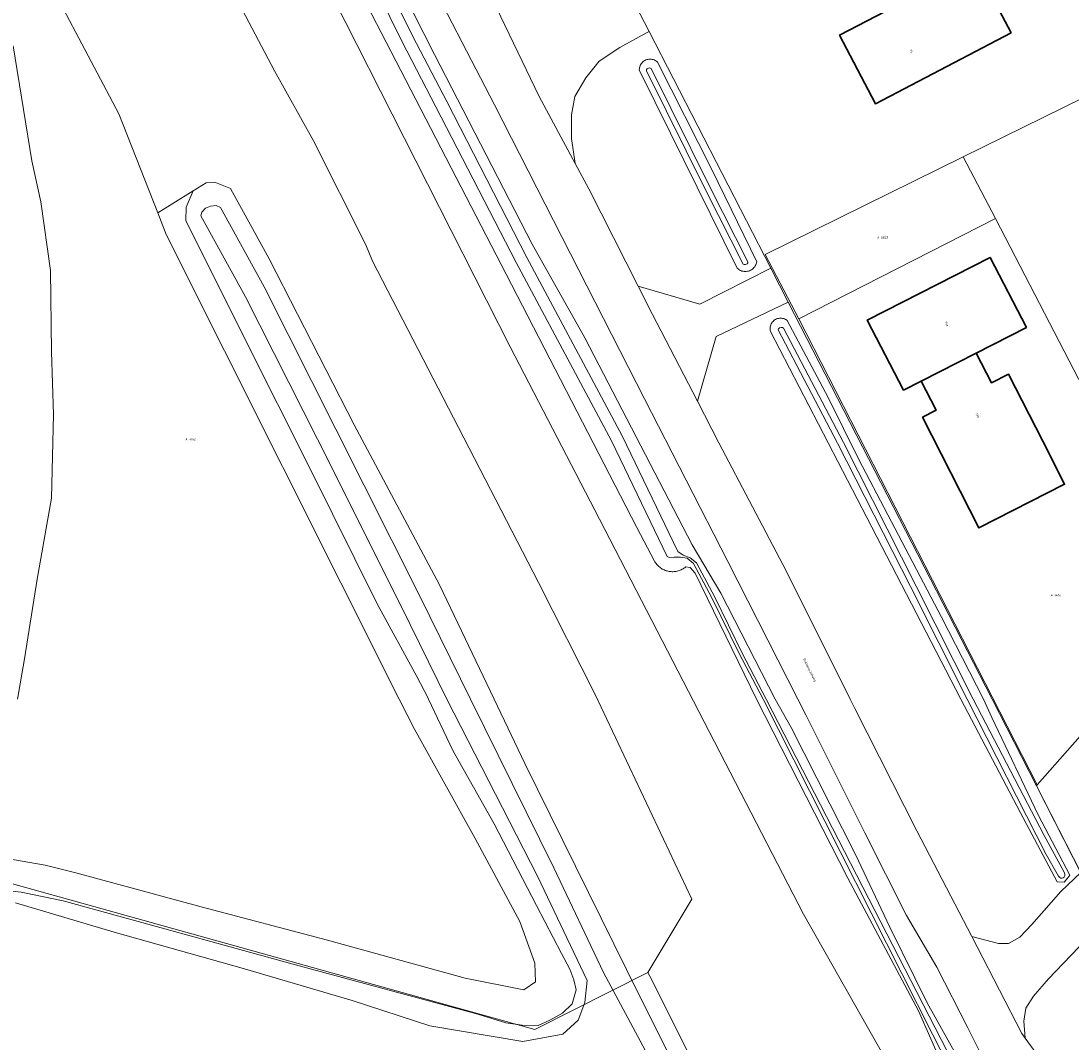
# Model space of a CAD drawing. Header units: metres. Extents: x 250001 to 257773, y 598992 to 609118.
# Tile 549 of 656: x 253215 to 253378, y 605947 to 606105. Entities that reach past the tile are written whole.
import ezdxf
from ezdxf.enums import TextEntityAlignment as Align
from ezdxf.lldxf.tags import DXFTag

# ---------------------------------------------------------------- set-up
doc = ezdxf.new("R2010")
doc.units = ezdxf.units.M
for name, color, linetype, lineweight in [('B-WE-GR-BOS_LOOF-GV', 252, 'Continuous', 13), ('B-WE-GR-GRAS-GV', 252, 'Continuous', 13), ('B-WE-GR-GROENVOORZIENING-GV', 252, 'Continuous', 18), ('B-WE-KG-GRENS_PERCEEL-G', 150, 'KG-PERCEEL', 18), ('B-WE-KG-GRENS_PERCEEL-S', 150, 'Continuous', 25), ('B-WE-OG-BEBOUWING-GV', 1, 'Continuous', 35), ('B-WE-OG-BEBOUWING-T18', 7, 'Continuous', 18), ('B-WE-OG-TERREIN_ERF-GV', 7, 'Continuous', 18), ('B-WE-OG-TOPOGRAFIE-T18', 2, 'Continuous', 18), ('B-WE-OG-WATER-GV', 252, 'Continuous', 18), ('B-WE-OG-WATER_SLOOT-GV', 252, 'Continuous', 18), ('B-WE-VH-VERHARDING_GESLOTEN-GV', 252, 'Continuous', 18), ('B-WE-VH-VERHARDING_OPEN-GV', 252, 'Continuous', 18), ('X-XX-AL-REFERENTIE-G', 7, 'Continuous', 18)]:
    doc.layers.add(name, color=color, linetype=linetype, lineweight=lineweight)
doc.styles.add('NLCS-ISO', font='NLCS-ISO.ttf')
doc.styles.add('NLCS-ISO-ANNOTATIEF-T18', font='NLCS-ISO.ttf', dxfattribs={"height": 1.8})
doc.styles.get("Standard").update_dxf_attribs({"font": 'NLCS-ISO.ttf'})
tags = doc.linetypes.add('KG-PERCEEL', pattern='A,5.5,-2,["P",Standard,S=1.8,R=0,X=-0.5,Y=-0.9],-2,5.5,-2,[5,NLCS.SHX,S=0.75,R=0,X=0,Y=0],-2', length=19).pattern_tags.tags
tags[6] = DXFTag(74, 10)

# ---------------------------------------------------------------- blocks, each defined once
blk = doc.blocks.new('SKG-PERCEELNUMMER-SO')
at = {"style": 'NLCS-ISO', "oblique": 10, "flags": 1}
blk.add_attdef('GEMEENTECODE', text='', height=1.8, dxfattribs=at).set_placement((0, 2.55), align=Align.MIDDLE_CENTER)
at = {"style": 'NLCS-ISO', "oblique": 10}
blk.add_attdef('SECTIE', text='', height=1.8, dxfattribs=at).set_placement((-0.5, 0), align=Align.MIDDLE_RIGHT)
blk.add_attdef('PERCEELNUMMER', text='', height=1.8, dxfattribs=at).set_placement((0.5, 0), align=Align.MIDDLE_LEFT)
blk = doc.blocks.new('BS2021-132-Xref-KAD-20210617')
at = {"layer": 'B-WE-KG-GRENS_PERCEEL-G', "flags": 128}
for points in [[(253312.182, 605957.553), (253319.013, 605968.951), (253304.061, 606000.591), (253295.214, 606018.123), (253282.827, 606042.188), (253269.43, 606067.991), (253268.404, 606070.516), (253260.295, 606086.693), (253254.219, 606097.545), (253248.222, 606108.969), (253242.798, 606118.592), (253235.226, 606130.841), (253231.12, 606137.837), (253225.578, 606146.151), (253221.506, 606152.189), (253217.857, 606157.097), (253213.83, 606162.27), (253209.378, 606166.801), (253205.358, 606171.371), (253202.192, 606174.576), (253198.406, 606177.625), (253193.497, 606181.108), (253189.223, 606184.063), (253156.512, 606204.844)], [(253439.232, 606122.644), (253361.165, 606084.18)], [(253361.165, 606084.18), (253330.416, 606069.03)], [(253366.134, 606074.604), (253361.165, 606084.18)], [(253335.614, 606059.052), (253366.134, 606074.604)], [(253366.134, 606074.604), (253379.101, 606049.61)], [(253330.416, 606069.03), (253335.614, 606059.052)], [(253372.647, 605986.677), (253354.053, 606022.998), (253335.614, 606059.052)], [(253372.647, 605986.677), (253390.706, 606007.149), (253397.268, 606014.594)], [(253387.15, 605957.947), (253381.085, 605969.772), (253372.5, 605986.511), (253372.647, 605986.677)], [(253312.182, 605957.553), (253294.65, 605948.71), (253212.26, 605971.65)], [(253470.56, 605649.139), (253457.9, 605674.94), (253446.08, 605697.87), (253436.54, 605715.57), (253422.18, 605744.18), (253415.72, 605756.15), (253408.6, 605770.75), (253388.75, 605809.41), (253366.24, 605852.73), (253337.08, 605908.04), (253312.5, 605956.97), (253312.182, 605957.553)]]:
    blk.add_lwpolyline(points, dxfattribs=at)
at = {"layer": 'B-WE-KG-GRENS_PERCEEL-S', "xscale": 0.2, "yscale": 0.2, "zscale": 0.2}
for p, values in [((253348.225, 606071.663), {'PERCEELNUMMER': '3823', 'SECTIE': 'A'}), ((253240.831, 606040.327), {'PERCEELNUMMER': '3182', 'SECTIE': 'A'}), ((253375.133, 606016.111), {'PERCEELNUMMER': '3410', 'SECTIE': 'A'})]:
    blk.add_blockref('SKG-PERCEELNUMMER-SO', p, dxfattribs=at).add_auto_attribs(values)
blk = doc.blocks.new('BS2021-132-Xref-BGT-GRIJS-20210617-aangepast')
at = {"layer": 'B-WE-GR-BOS_LOOF-GV', "flags": 128}
for points in [[(253213.692, 606101.414), (253216.58, 606083.57), (253217.97, 606077.2), (253219.49, 606066.54), (253219.61, 606053.9), (253219.92, 606044.16), (253219.65, 606031.19), (253217.42, 606018.6), (253215.44, 606006.27), (253214.37, 606000)], [(253208.445, 605975.963), (253218.65, 605974.21), (253223.42, 605973.04), (253242.85, 605967.72), (253262.48, 605962.54), (253283.82, 605956.67), (253292.96, 605954.87), (253294.74, 605956.09), (253294.66, 605958.99), (253292.3, 605965.45), (253285.38, 605978.34), (253275.96, 605995.34), (253273.62, 606000), (253237.42, 606072.15), (253236.113, 606075.499), (253230.103, 606090.893), (253215.729, 606118.059)]]:
    blk.add_lwpolyline(points, dxfattribs=at)
at = {"layer": 'B-WE-GR-GRAS-GV', "flags": 128}
for points in [[(253215.729, 606118.059), (253230.103, 606090.893), (253236.113, 606075.499), (253241.62, 606078.9), (253243.66, 606080.16), (253245.09, 606080.23), (253247.42, 606079.3), (253253.4, 606068.33), (253266.63, 606042.56), (253279.86, 606017.75), (253288.34, 606000), (253293.12, 605989.99), (253310.845, 605954.036), (253325.199, 605925.461), (253333.269, 605911.174), (253335.007, 605912.167), (253337.08, 605908.04), (253366.24, 605852.73), (253388.75, 605809.41), (253408.6, 605770.75), (253415.72, 605756.15), (253422.18, 605744.18), (253436.54, 605715.57), (253446.08, 605697.87)], [(253355.031, 605933.65), (253336.377, 605966.591), (253304.707, 606027.948), (253290.816, 606054.697), (253261.527, 606112.482)]]:
    blk.add_lwpolyline(points, dxfattribs=at)
at = {"layer": 'B-WE-GR-GROENVOORZIENING-GV', "flags": 128}
for points in [[(253261.527, 606112.482), (253290.816, 606054.697), (253304.707, 606027.948), (253336.377, 605966.591), (253355.031, 605933.65), (253355.824, 605927.379), (253354.909, 605925.621), (253354.543, 605924.682), (253361.14, 605911.503), (253367.49, 605900.929), (253373.128, 605894.915), (253405.513, 605831.494), (253443.058, 605759.025), (253471.315, 605703.224)], [(253492.45, 605694.81), (253484.29, 605710.86), (253474.42, 605730), (253458.59, 605760.76), (253443.2, 605790.92), (253434.16, 605808.71), (253423.726, 605829.259), (253385.046, 605904.692), (253383.37, 605903.858), (253367.181, 605938.281), (253361.884, 605948.952), (253357.032, 605958.396), (253352.35, 605966.4), (253345.87, 605979.25), (253336.73, 605997.54), (253335.47, 606000), (253324.6, 606021.37), (253311.65, 606046.64), (253300.19, 606069.12), (253288.4, 606092.25), (253276.74, 606114.77)], [(253263.976, 606129.876), (253279.089, 606100.096), (253294.22, 606070.638), (253302.398, 606056.106), (253319.089, 606023.967), (253323.502, 606016.455), (253331.952, 606000), (253334.467, 605995.574), (253344.416, 605975.873), (253349.734, 605964.566), (253355.566, 605952.86), (253360.026, 605944.865)], [(253358.027, 605942.922), (253354.196, 605951.603), (253343.218, 605972.217), (253329.042, 606000), (253319.554, 606019.557), (253318.784, 606020.403), (253318.085, 606020.527), (253318.05, 606020.497), (253317.923, 606020.399), (253317.792, 606020.307), (253317.655, 606020.222), (253317.515, 606020.144), (253317.371, 606020.073), (253317.224, 606020.01), (253317.074, 606019.953), (253316.921, 606019.905), (253316.766, 606019.863), (253316.609, 606019.83), (253316.45, 606019.805), (253316.291, 606019.787), (253316.131, 606019.778), (253315.97, 606019.776), (253315.81, 606019.783), (253315.65, 606019.797), (253315.491, 606019.82), (253315.334, 606019.85), (253315.178, 606019.888), (253315.024, 606019.934), (253314.873, 606019.987), (253314.724, 606020.048), (253314.579, 606020.117), (253314.437, 606020.192), (253314.299, 606020.274), (253314.166, 606020.363), (253314.037, 606020.459), (253313.913, 606020.561), (253313.795, 606020.669), (253313.681, 606020.783), (253313.574, 606020.902), (253313.473, 606021.027), (253313.378, 606021.156), (253313.29, 606021.29), (253313.208, 606021.428), (253310.492, 606026.623), (253290.215, 606065.967), (253272.301, 606100.608), (253250.153, 606143.406)], [(253214.37, 606000), (253215.44, 606006.27), (253217.42, 606018.6), (253219.65, 606031.19), (253219.92, 606044.16), (253219.61, 606053.9), (253219.49, 606066.54), (253217.97, 606077.2), (253216.58, 606083.57), (253213.692, 606101.414)], [(253212.702, 605970.259), (253214.927, 605970.019), (253221.42, 605968.68), (253257.48, 605958.75), (253285.8, 605951.09), (253290.16, 605949.73), (253292.67, 605949.36), (253295.18, 605949.34), (253297, 605950.12), (253298.93, 605951.23), (253300.47, 605952.69), (253301.07, 605954.85), (253300.69, 605956.43), (253300.07, 605958.06), (253298.81, 605960.48), (253294.93, 605967.93), (253288.35, 605980.63), (253281.92, 605992.02), (253278.16, 606000), (253278.05, 606000.23), (253276.33, 606003.52), (253270.19, 606014.8), (253259.77, 606035.74), (253249.58, 606056.02), (253240.49, 606074.32), (253240.51, 606076.36), (253241.62, 606078.9), (253236.113, 606075.499), (253237.42, 606072.15), (253273.62, 606000), (253275.96, 605995.34), (253285.38, 605978.34), (253292.3, 605965.45), (253294.66, 605958.99), (253294.74, 605956.09), (253292.96, 605954.87), (253283.82, 605956.67), (253262.48, 605962.54), (253242.85, 605967.72), (253223.42, 605973.04), (253218.65, 605974.21), (253208.445, 605975.963)], [(253383.177, 605965.739), (253377.842, 605960.196), (253374.401, 605956.545), (253372.062, 605953.859), (253370.892, 605952), (253370.549, 605950.003), (253370.753, 605947.367), (253372.589, 605944.85), (253374.803, 605942.22), (253377.696, 605940.165), (253380.772, 605938.634)]]:
    blk.add_lwpolyline(points, dxfattribs=at)
for points in [[(253331.262, 606066.924), (253312.408, 606103.646), (253311.32, 606103.06), (253307.83, 606101.18), (253304.65, 606099.05), (253302.57, 606096.47), (253300.85, 606093.54), (253300.36, 606090.71), (253300.36, 606087.04), (253300.937, 606083.137), (253303.03, 606079.24), (253310.685, 606064.131), (253320.255, 606061.308)], [(253312.37, 606099.351), (253312.532, 606099.359), (253312.696, 606099.352), (253312.857, 606099.328), (253313.016, 606099.288), (253313.169, 606099.234), (253313.317, 606099.165), (253313.457, 606099.081), (253313.589, 606098.984), (253313.692, 606098.892), (253322.147, 606082.206), (253329.116, 606067.894), (253329.079, 606067.727), (253329.026, 606067.565), (253328.959, 606067.409), (253328.876, 606067.259), (253328.781, 606067.118), (253328.672, 606066.986), (253328.552, 606066.865), (253328.421, 606066.756), (253328.28, 606066.66), (253328.131, 606066.577), (253327.974, 606066.508), (253327.812, 606066.455), (253327.646, 606066.417), (253327.477, 606066.394), (253327.306, 606066.388), (253327.136, 606066.398), (253326.968, 606066.423), (253326.802, 606066.464), (253326.641, 606066.521), (253326.486, 606066.592), (253326.338, 606066.677), (253326.199, 606066.776), (253326.069, 606066.889), (253315.716, 606087.892), (253310.869, 606097.698), (253310.877, 606097.861), (253310.901, 606098.022), (253310.941, 606098.18), (253310.996, 606098.334), (253311.066, 606098.481), (253311.15, 606098.621), (253311.247, 606098.751), (253311.357, 606098.872), (253311.478, 606098.982), (253311.609, 606099.079), (253311.749, 606099.163), (253311.896, 606099.232), (253312.05, 606099.287), (253312.208, 606099.327)], [(253365.621, 606000), (253333.985, 606061.62), (253322.817, 606056.291), (253319.877, 606046.253), (253323.22, 606039.78), (253333.64, 606019.91), (253343.6, 606000), (253344.34, 605998.52), (253353.97, 605979.54), (253362.471, 605963.153), (253366.619, 605962.049), (253368.202, 605962.05), (253369.923, 605963.015), (253371.781, 605965.012), (253376.322, 605970.109), (253379.416, 605973.078)], [(253332.627, 606059.136), (253332.789, 606059.145), (253332.951, 606059.138), (253333.112, 606059.115), (253333.269, 606059.077), (253333.422, 606059.023), (253333.569, 606058.955), (253333.709, 606058.872), (253333.803, 606058.805), (253340.208, 606046.819), (253344.934, 606037.219), (253349.455, 606028.612), (253357.766, 606012.697), (253364.294, 606000), (253365.588, 605997.141), (253372.806, 605982.035), (253377.688, 605972.662), (253377.371, 605972.218), (253376.802, 605971.585), (253375.725, 605971.648), (253370.018, 605982.35), (253360.761, 606000), (253346.161, 606028.214), (253331.193, 606057.153), (253331.167, 606057.313), (253331.157, 606057.475), (253331.162, 606057.637), (253331.184, 606057.798), (253331.221, 606057.956), (253331.273, 606058.109), (253331.341, 606058.257), (253331.423, 606058.397), (253331.518, 606058.528), (253331.625, 606058.65), (253331.744, 606058.76), (253331.873, 606058.858), (253332.012, 606058.943), (253332.158, 606059.014), (253332.31, 606059.07), (253332.467, 606059.11)]]:
    blk.add_lwpolyline(points, close=True, dxfattribs=at)
at = {"layer": 'B-WE-OG-BEBOUWING-GV', "flags": 128}
for points in [[(253368.58, 606103.42), (253363.019, 606114.079), (253341.95, 606103.09), (253347.51, 606092.43)], [(253370.961, 606057.7), (253365.318, 606068.577), (253346.241, 606058.856), (253351.884, 606047.979), (253354.611, 606049.369), (253363.167, 606053.729)], [(253363.17, 606053.724), (253363.167, 606053.729), (253354.611, 606049.369), (253354.62, 606049.356), (253356.871, 606044.939), (253356.924, 606044.835), (253354.848, 606043.747), (253363.596, 606026.579), (253376.888, 606033.352), (253373.49, 606040.021), (253368.166, 606050.467), (253365.517, 606049.117)]]:
    blk.add_lwpolyline(points, close=True, dxfattribs=at)
at = {"layer": 'B-WE-OG-TERREIN_ERF-GV', "flags": 128}
blk.add_lwpolyline([(253308.903, 606110.495), (253312.408, 606103.646), (253331.262, 606066.924), (253333.985, 606061.62), (253365.621, 606000), (253379.416, 605973.078)], dxfattribs=at)
for points in [[(253347.51, 606092.43), (253341.95, 606103.09), (253363.019, 606114.079), (253368.58, 606103.42)], [(253365.318, 606068.577), (253370.961, 606057.7), (253363.167, 606053.729), (253363.17, 606053.724), (253365.517, 606049.117), (253368.166, 606050.467), (253373.49, 606040.021), (253376.888, 606033.352), (253363.596, 606026.579), (253354.848, 606043.747), (253356.924, 606044.835), (253356.871, 606044.939), (253354.62, 606049.356), (253354.611, 606049.369), (253351.884, 606047.979), (253346.241, 606058.856)]]:
    blk.add_lwpolyline(points, close=True, dxfattribs=at)
at = {"layer": 'B-WE-OG-WATER-GV', "flags": 128}
for points in [[(253268.302, 606113.748), (253274.047, 606102.064), (253279.307, 606091.974), (253291.744, 606067.773), (253306.55, 606040.099), (253315.21, 606022.129), (253315.525, 606022.003), (253316.264, 606022.032), (253317.256, 606022.025), (253318.308, 606021.863), (253319.271, 606021.058), (253322.119, 606015.725), (253326.351, 606007.063), (253330.073, 606000), (253358.827, 605943.151)], [(253359.563, 605943.528), (253330.583, 606000), (253326.817, 606007.147), (253322.585, 606015.808), (253319.737, 606021.141), (253318.774, 606021.946), (253317.66, 606022.352), (253316.874, 606022.92), (253308.214, 606040.889), (253293.408, 606068.564), (253280.971, 606092.764), (253275.711, 606102.855), (253269.966, 606114.539)], [(253321.642, 605927.061), (253305.313, 605957.52), (253297.588, 605973.771), (253284.664, 606000), (253276.802, 606015.977), (253263.783, 606041.892), (253252.659, 606063.989), (253245.854, 606076.32), (253245.191, 606076.615), (253244.303, 606076.536), (253243.546, 606076.206), (253242.964, 606075.582), (253242.827, 606075.032), (253249.768, 606062.453), (253260.893, 606040.356), (253273.912, 606014.441), (253281.018, 606000), (253295.067, 605972.511), (253302.769, 605956.311), (253302.39, 605952.881), (253301.388, 605950.122), (253299.008, 605947.961), (253292.789, 605946.812), (253278.367, 605949.262), (253266.28, 605953.215), (253249.224, 605958.222), (253229.343, 605963.804), (253214.046, 605968.341)]]:
    blk.add_lwpolyline(points, dxfattribs=at)
for points in [[(253312.709, 606097.899), (253312.505, 606098.007), (253312.274, 606097.98), (253312.085, 606097.862), (253311.987, 606097.77), (253311.971, 606097.519), (253321.207, 606078.94), (253326.981, 606067.525), (253327.121, 606067.475), (253327.373, 606067.491), (253327.59, 606067.584), (253327.716, 606067.73), (253327.719, 606067.906), (253321.945, 606079.321)], [(253333.101, 606057.695), (253332.901, 606057.716), (253332.649, 606057.665), (253332.476, 606057.494), (253332.425, 606057.325), (253341.63, 606039.747), (253352.942, 606017.471), (253361.762, 606000), (253374.012, 605975.891), (253375.724, 605972.851), (253375.92, 605972.505), (253376.121, 605972.275), (253376.278, 605972.187), (253376.465, 605972.167), (253376.656, 605972.226), (253376.828, 605972.363), (253376.906, 605972.574), (253376.901, 605972.79), (253376.801, 605973.105), (253373.694, 605978.804), (253362.712, 606000), (253353.854, 606017.548), (253342.542, 606039.824), (253333.241, 606057.584)]]:
    blk.add_lwpolyline(points, close=True, dxfattribs=at)
at = {"layer": 'B-WE-OG-WATER_SLOOT-GV', "flags": 128}
for points in [[(253250.153, 606143.406), (253272.301, 606100.608), (253290.215, 606065.967), (253310.492, 606026.623), (253313.208, 606021.428), (253313.29, 606021.29), (253313.378, 606021.156), (253313.473, 606021.027), (253313.574, 606020.902), (253313.681, 606020.783), (253313.795, 606020.669), (253313.913, 606020.561), (253314.037, 606020.459), (253314.166, 606020.363), (253314.299, 606020.274), (253314.437, 606020.192), (253314.579, 606020.117), (253314.724, 606020.048), (253314.873, 606019.987), (253315.024, 606019.934), (253315.178, 606019.888), (253315.334, 606019.85), (253315.491, 606019.82), (253315.65, 606019.797), (253315.81, 606019.783), (253315.97, 606019.776), (253316.131, 606019.778), (253316.291, 606019.787), (253316.45, 606019.805), (253316.609, 606019.83), (253316.766, 606019.863), (253316.921, 606019.905), (253317.074, 606019.953), (253317.224, 606020.01), (253317.371, 606020.073), (253317.515, 606020.144), (253317.655, 606020.222), (253317.792, 606020.307), (253317.923, 606020.399), (253318.05, 606020.497), (253318.085, 606020.527), (253318.784, 606020.403), (253319.554, 606019.557), (253329.042, 606000), (253343.218, 605972.217), (253354.196, 605951.603), (253358.027, 605942.922)], [(253360.026, 605944.865), (253355.566, 605952.86), (253349.734, 605964.566), (253344.416, 605975.873), (253334.467, 605995.574), (253331.952, 606000), (253323.502, 606016.455), (253319.089, 606023.967), (253302.398, 606056.106), (253294.22, 606070.638), (253279.089, 606100.096), (253263.976, 606129.876)], [(253269.966, 606114.539), (253275.711, 606102.855), (253280.971, 606092.764), (253293.408, 606068.564), (253308.214, 606040.889), (253316.874, 606022.92), (253317.66, 606022.352), (253318.774, 606021.946), (253319.737, 606021.141), (253322.585, 606015.808), (253326.817, 606007.147), (253330.583, 606000), (253359.563, 605943.528)], [(253358.827, 605943.151), (253330.073, 606000), (253326.351, 606007.063), (253322.119, 606015.725), (253319.271, 606021.058), (253318.308, 606021.863), (253317.256, 606022.025), (253316.264, 606022.032), (253315.525, 606022.003), (253315.21, 606022.129), (253306.55, 606040.099), (253291.744, 606067.773), (253279.307, 606091.974), (253274.047, 606102.064), (253268.302, 606113.748)], [(253214.046, 605968.341), (253229.343, 605963.804), (253249.224, 605958.222), (253266.28, 605953.215), (253278.367, 605949.262), (253292.789, 605946.812), (253299.008, 605947.961), (253301.388, 605950.122), (253302.39, 605952.881), (253302.769, 605956.311), (253295.067, 605972.511), (253281.018, 606000), (253273.912, 606014.441), (253260.893, 606040.356), (253249.768, 606062.453), (253242.827, 606075.032), (253242.964, 606075.582), (253243.546, 606076.206), (253244.303, 606076.536), (253245.191, 606076.615), (253245.854, 606076.32), (253252.659, 606063.989), (253263.783, 606041.892), (253276.802, 606015.977), (253284.664, 606000), (253297.588, 605973.771), (253305.313, 605957.52), (253321.642, 605927.061)], [(253325.199, 605925.461), (253310.845, 605954.036), (253293.12, 605989.99), (253288.34, 606000), (253279.86, 606017.75), (253266.63, 606042.56), (253253.4, 606068.33), (253247.42, 606079.3), (253245.09, 606080.23), (253243.66, 606080.16), (253241.62, 606078.9), (253240.51, 606076.36), (253240.49, 606074.32), (253249.58, 606056.02), (253259.77, 606035.74), (253270.19, 606014.8), (253276.33, 606003.52), (253278.05, 606000.23), (253278.16, 606000), (253281.92, 605992.02), (253288.35, 605980.63), (253294.93, 605967.93), (253298.81, 605960.48), (253300.07, 605958.06), (253300.69, 605956.43), (253301.07, 605954.85), (253300.47, 605952.69), (253298.93, 605951.23), (253297, 605950.12), (253295.18, 605949.34), (253292.67, 605949.36), (253290.16, 605949.73), (253285.8, 605951.09), (253257.48, 605958.75), (253221.42, 605968.68), (253214.927, 605970.019), (253212.702, 605970.259)]]:
    blk.add_lwpolyline(points, dxfattribs=at)
for points in [[(253312.696, 606099.352), (253312.532, 606099.359), (253312.37, 606099.351), (253312.208, 606099.327), (253312.05, 606099.287), (253311.896, 606099.232), (253311.749, 606099.163), (253311.609, 606099.079), (253311.478, 606098.982), (253311.357, 606098.872), (253311.247, 606098.751), (253311.15, 606098.621), (253311.066, 606098.481), (253310.996, 606098.334), (253310.941, 606098.18), (253310.901, 606098.022), (253310.877, 606097.861), (253310.869, 606097.698), (253315.716, 606087.892), (253326.069, 606066.889), (253326.199, 606066.776), (253326.338, 606066.677), (253326.486, 606066.592), (253326.641, 606066.521), (253326.802, 606066.464), (253326.968, 606066.423), (253327.136, 606066.398), (253327.306, 606066.388), (253327.477, 606066.394), (253327.646, 606066.417), (253327.812, 606066.455), (253327.974, 606066.508), (253328.131, 606066.577), (253328.28, 606066.66), (253328.421, 606066.756), (253328.552, 606066.865), (253328.672, 606066.986), (253328.781, 606067.118), (253328.876, 606067.259), (253328.959, 606067.409), (253329.026, 606067.565), (253329.079, 606067.727), (253329.116, 606067.894), (253322.147, 606082.206), (253313.692, 606098.892), (253313.589, 606098.984), (253313.457, 606099.081), (253313.317, 606099.165), (253313.169, 606099.234), (253313.016, 606099.288), (253312.857, 606099.328)], [(253312.274, 606097.98), (253312.505, 606098.007), (253312.709, 606097.899), (253321.945, 606079.321), (253327.719, 606067.906), (253327.716, 606067.73), (253327.59, 606067.584), (253327.373, 606067.491), (253327.121, 606067.475), (253326.981, 606067.525), (253321.207, 606078.94), (253311.971, 606097.519), (253311.987, 606097.77), (253312.085, 606097.862)], [(253332.951, 606059.138), (253332.789, 606059.145), (253332.627, 606059.136), (253332.467, 606059.11), (253332.31, 606059.07), (253332.158, 606059.014), (253332.012, 606058.943), (253331.873, 606058.858), (253331.744, 606058.76), (253331.625, 606058.65), (253331.518, 606058.528), (253331.423, 606058.397), (253331.341, 606058.257), (253331.273, 606058.109), (253331.221, 606057.956), (253331.184, 606057.798), (253331.162, 606057.637), (253331.157, 606057.475), (253331.167, 606057.313), (253331.193, 606057.153), (253346.161, 606028.214), (253360.761, 606000), (253370.018, 605982.35), (253375.725, 605971.648), (253376.802, 605971.585), (253377.371, 605972.218), (253377.688, 605972.662), (253372.806, 605982.035), (253365.588, 605997.141), (253364.294, 606000), (253357.766, 606012.697), (253349.455, 606028.612), (253344.934, 606037.219), (253340.208, 606046.819), (253333.803, 606058.805), (253333.709, 606058.872), (253333.569, 606058.955), (253333.422, 606059.023), (253333.269, 606059.077), (253333.112, 606059.115)], [(253332.649, 606057.665), (253332.901, 606057.716), (253333.101, 606057.695), (253333.241, 606057.584), (253342.542, 606039.824), (253353.854, 606017.548), (253362.712, 606000), (253373.694, 605978.804), (253376.801, 605973.105), (253376.901, 605972.79), (253376.906, 605972.574), (253376.828, 605972.363), (253376.656, 605972.226), (253376.465, 605972.167), (253376.278, 605972.187), (253376.121, 605972.275), (253375.92, 605972.505), (253375.724, 605972.851), (253374.012, 605975.891), (253361.762, 606000), (253352.942, 606017.471), (253341.63, 606039.747), (253332.425, 606057.325), (253332.476, 606057.494)]]:
    blk.add_lwpolyline(points, close=True, dxfattribs=at)
at = {"layer": 'B-WE-VH-VERHARDING_GESLOTEN-GV', "flags": 128}
for points in [[(253276.74, 606114.77), (253288.4, 606092.25), (253300.19, 606069.12), (253311.65, 606046.64), (253324.6, 606021.37), (253335.47, 606000), (253336.73, 605997.54), (253345.87, 605979.25), (253352.35, 605966.4), (253357.032, 605958.396), (253361.884, 605948.952), (253367.181, 605938.281), (253383.37, 605903.858), (253385.046, 605904.692), (253423.726, 605829.259), (253434.16, 605808.71), (253443.2, 605790.92), (253458.59, 605760.76), (253474.42, 605730), (253484.29, 605710.86), (253492.45, 605694.81)], [(253380.772, 605938.634), (253377.696, 605940.165), (253374.803, 605942.22), (253372.589, 605944.85), (253370.753, 605947.367), (253370.239, 605948.072), (253363.316, 605961.525), (253362.471, 605963.153), (253353.97, 605979.54), (253344.34, 605998.52), (253343.6, 606000), (253333.64, 606019.91), (253323.22, 606039.78), (253319.877, 606046.253), (253312.88, 606059.8), (253310.685, 606064.131), (253303.03, 606079.24), (253300.937, 606083.137), (253295.34, 606093.56), (253288.02, 606108.76)]]:
    blk.add_lwpolyline(points, dxfattribs=at)
at = {"layer": 'B-WE-VH-VERHARDING_OPEN-GV', "flags": 128}
for points in [[(253287.01, 606112.14), (253284.641, 606115.383), (253288.02, 606108.76), (253295.34, 606093.56), (253300.937, 606083.137), (253300.36, 606087.04), (253300.36, 606090.71), (253300.85, 606093.54), (253302.57, 606096.47), (253304.65, 606099.05), (253307.83, 606101.18), (253311.32, 606103.06), (253312.408, 606103.646), (253308.903, 606110.495), (253307.82, 606109.9), (253304.01, 606108.21), (253300.59, 606107.1), (253296.41, 606106.92), (253292.44, 606107.88), (253289.15, 606109.78)], [(253333.985, 606061.62), (253331.262, 606066.924), (253320.255, 606061.308), (253310.685, 606064.131), (253312.88, 606059.8), (253319.877, 606046.253), (253322.817, 606056.291)], [(253383.177, 605965.739), (253379.416, 605973.078), (253376.322, 605970.109), (253371.781, 605965.012), (253369.923, 605963.015), (253368.202, 605962.05), (253366.619, 605962.049), (253362.471, 605963.153), (253363.316, 605961.525), (253370.239, 605948.072), (253370.753, 605947.367), (253370.549, 605950.003), (253370.892, 605952), (253372.062, 605953.859), (253374.401, 605956.545), (253377.842, 605960.196)]]:
    blk.add_lwpolyline(points, close=True, dxfattribs=at)
at = {"layer": 'B-WE-OG-BEBOUWING-T18', "style": 'NLCS-ISO-ANNOTATIEF-T18'}
for s, rotation, p in [('15', 301.7, (253353.074, 606100.592)), ('15a', 297.4, (253358.601, 606058.278)), ('15b', 297.4, (253363.367, 606044.033))]:
    blk.add_text(s, height=0.36, rotation=rotation, dxfattribs=at).set_placement(p, align=Align.MIDDLE)
at = {"layer": 'B-WE-OG-TOPOGRAFIE-T18', "style": 'NLCS-ISO-ANNOTATIEF-T18'}
blk.add_text('Robbenplaatweg', height=0.36, rotation=296.8, dxfattribs=at).set_placement((253337.271, 606004.492), align=Align.MIDDLE)

msp = doc.modelspace()

# ---------------------------------------------------------------- block references
at = {"layer": 'X-XX-AL-REFERENTIE-G'}
for name in ['BS2021-132-Xref-BGT-GRIJS-20210617-aangepast', 'BS2021-132-Xref-KAD-20210617']:
    msp.add_blockref(name, (0, 0), dxfattribs=at)

doc.saveas('drawing.dxf')
